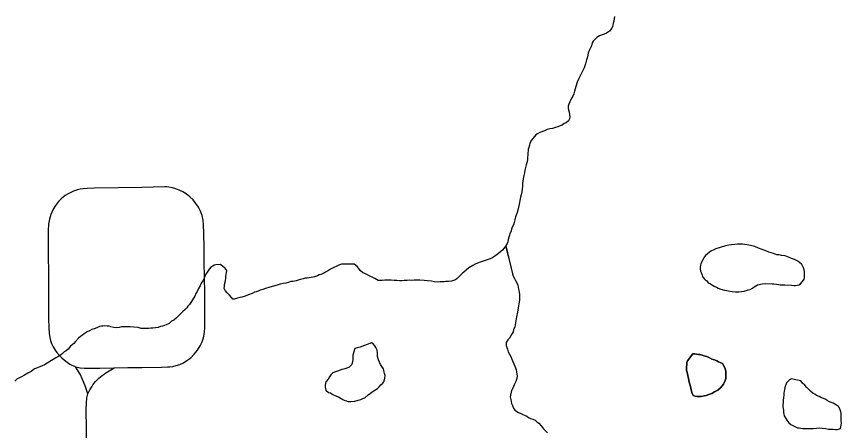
# Model space of a CAD drawing. Extents: x 103424 to 290657, y 38711 to 110967.
# Drawn here: x 214248.4707 to 214248.963, y 40210.1388 to 40210.386 of the extents above; entities that cross this region are included whole.
import ezdxf

# ---------------------------------------------------------------- set-up
doc = ezdxf.new("R2010")
doc.units = 0
for name, color, linetype in [('GM_X_Minor_Lake', 7, 'Continuous'), ('GM_X_Minor_River', 7, 'Continuous'), ('GM_X_Township_Road', 7, 'Continuous')]:
    doc.layers.add(name, color=color, linetype=linetype)

msp = doc.modelspace()

# ---------------------------------------------------------------- linework, layer by layer
at = {"layer": 'GM_X_Minor_Lake'}
for points in [[(214248.88186, 40210.2286), (214248.88252, 40210.22817), (214248.88349, 40210.22705), (214248.88483, 40210.22631), (214248.88599, 40210.22557), (214248.88694, 40210.22501), (214248.88828, 40210.22427), (214248.88943, 40210.22372), (214248.89096, 40210.22318), (214248.89306, 40210.22264), (214248.89554, 40210.22211), (214248.89782, 40210.22177), (214248.89972, 40210.22161), (214248.90162, 40210.22164), (214248.90484, 40210.22207), (214248.9073, 40210.22269), (214248.90844, 40210.22289), (214248.90976, 40210.22368), (214248.91088, 40210.22464), (214248.91276, 40210.22582), (214248.9156, 40210.22643), (214248.91769, 40210.22647), (214248.92149, 40210.22634), (214248.92262, 40210.22636), (214248.92415, 40210.22619), (214248.92529, 40210.22602), (214248.92643, 40210.22585), (214248.92814, 40210.22569), (214248.92909, 40210.2257), (214248.93308, 40210.22558), (214248.93461, 40210.22541), (214248.93555, 40210.22543), (214248.93745, 40210.22584), (214248.93839, 40210.22643), (214248.93969, 40210.22778), (214248.94062, 40210.22913), (214248.94079, 40210.23008), (214248.94096, 40210.23122), (214248.94095, 40210.23236), (214248.94092, 40210.23369), (214248.94051, 40210.23559), (214248.93992, 40210.23672), (214248.93933, 40210.23785), (214248.9376, 40210.23934), (214248.93645, 40210.24009), (214248.93492, 40210.24082), (214248.9332, 40210.24155), (214248.93128, 40210.24228), (214248.92937, 40210.24301), (214248.92709, 40210.24335), (214248.92575, 40210.24371), (214248.92442, 40210.24369), (214248.92328, 40210.24405), (214248.92232, 40210.24442), (214248.92099, 40210.24477), (214248.91965, 40210.24532), (214248.91774, 40210.24605), (214248.91564, 40210.24678), (214248.91353, 40210.24769), (214248.91124, 40210.24861), (214248.90857, 40210.24932), (214248.90666, 40210.24967), (214248.90514, 40210.24984), (214248.90381, 40210.25001), (214248.90248, 40210.24999), (214248.90096, 40210.24996), (214248.89925, 40210.24993), (214248.89735, 40210.24971), (214248.89565, 40210.24949), (214248.89376, 40210.24908), (214248.8879, 40210.24727), (214248.88677, 40210.24669), (214248.88507, 40210.2459), (214248.88395, 40210.24512), (214248.88301, 40210.24434), (214248.88189, 40210.24318), (214248.88096, 40210.24222), (214248.88041, 40210.24107), (214248.87967, 40210.23972), (214248.87912, 40210.23838), (214248.87876, 40210.23743), (214248.87859, 40210.23628), (214248.8786, 40210.23533), (214248.87882, 40210.23401), (214248.87921, 40210.23306), (214248.87981, 40210.23155), (214248.88001, 40210.23079)], [(214248.88001, 40210.23079), (214248.88021, 40210.23042), (214248.88137, 40210.22891), (214248.88186, 40210.2286)], [(214248.6826, 40210.19105), (214248.6758, 40210.18847), (214248.67486, 40210.18826), (214248.67391, 40210.18806), (214248.67259, 40210.18766), (214248.67132, 40210.18383), (214248.67135, 40210.18231), (214248.67137, 40210.18098), (214248.6712, 40210.18003), (214248.67102, 40210.17907), (214248.67066, 40210.17793), (214248.66916, 40210.17657), (214248.66785, 40210.17598), (214248.66671, 40210.17558), (214248.66577, 40210.17538), (214248.66482, 40210.17517), (214248.66218, 40210.17418), (214248.66105, 40210.17378), (214248.65954, 40210.17318), (214248.65823, 40210.17202), (214248.65749, 40210.17087), (214248.65675, 40210.16952), (214248.65526, 40210.16779), (214248.65491, 40210.16588), (214248.65493, 40210.16474), (214248.65513, 40210.16379), (214248.65534, 40210.16285), (214248.65688, 40210.16154), (214248.65803, 40210.16118), (214248.65899, 40210.16043), (214248.66033, 40210.15989), (214248.66167, 40210.15934), (214248.66282, 40210.15879), (214248.66435, 40210.15786), (214248.6655, 40210.15731)], [(214248.6826, 40210.19105), (214248.6758, 40210.18847), (214248.67486, 40210.18826), (214248.67391, 40210.18806), (214248.67259, 40210.18766), (214248.67132, 40210.18383), (214248.67135, 40210.18231), (214248.67137, 40210.18098), (214248.6712, 40210.18003), (214248.67102, 40210.17907), (214248.67066, 40210.17793), (214248.66916, 40210.17657), (214248.66785, 40210.17598), (214248.66671, 40210.17558), (214248.66577, 40210.17538), (214248.66482, 40210.17517), (214248.66218, 40210.17418), (214248.66105, 40210.17378), (214248.65954, 40210.17318), (214248.65823, 40210.17202), (214248.65749, 40210.17087), (214248.65675, 40210.16952), (214248.65526, 40210.16779), (214248.65491, 40210.16588), (214248.65493, 40210.16474), (214248.65513, 40210.16379), (214248.65534, 40210.16285), (214248.65688, 40210.16154), (214248.65803, 40210.16118), (214248.65899, 40210.16043), (214248.66033, 40210.15989), (214248.66167, 40210.15934), (214248.66282, 40210.15879), (214248.66435, 40210.15786), (214248.6655, 40210.15731), (214248.66665, 40210.15676), (214248.6676, 40210.15639), (214248.66856, 40210.15603), (214248.67027, 40210.15606), (214248.67254, 40210.15628), (214248.67462, 40210.15689), (214248.67613, 40210.15729), (214248.67745, 40210.15789), (214248.67859, 40210.15828), (214248.68065, 40210.16003), (214248.68421, 40210.16256), (214248.68515, 40210.16334), (214248.68609, 40210.16392), (214248.68702, 40210.16489), (214248.68814, 40210.16605), (214248.68908, 40210.16682), (214248.68982, 40210.16778), (214248.69054, 40210.17008), (214248.69071, 40210.1716), (214248.69031, 40210.17274), (214248.6901, 40210.17368), (214248.68969, 40210.17558), (214248.68872, 40210.17708), (214248.68794, 40210.17821), (214248.68735, 40210.17953), (214248.68675, 40210.18104), (214248.68615, 40210.18293), (214248.68613, 40210.18389), (214248.68611, 40210.18522), (214248.6859, 40210.18673), (214248.68511, 40210.18824), (214248.68452, 40210.18937), (214248.68355, 40210.1905), (214248.6826, 40210.19105)], [(214248.6655, 40210.15731), (214248.66665, 40210.15676), (214248.6676, 40210.15639), (214248.66856, 40210.15603), (214248.67027, 40210.15606), (214248.67254, 40210.15628), (214248.67462, 40210.15689), (214248.67613, 40210.15729), (214248.67745, 40210.15789), (214248.67859, 40210.15828), (214248.68065, 40210.16003), (214248.68421, 40210.16256), (214248.68515, 40210.16334), (214248.68609, 40210.16392), (214248.68702, 40210.16489), (214248.68814, 40210.16605), (214248.68908, 40210.16682), (214248.68982, 40210.16778), (214248.69054, 40210.17008), (214248.69071, 40210.1716), (214248.69031, 40210.17274), (214248.6901, 40210.17368), (214248.68969, 40210.17558), (214248.68872, 40210.17708), (214248.68794, 40210.17821), (214248.68735, 40210.17953), (214248.68675, 40210.18104), (214248.68615, 40210.18293), (214248.68613, 40210.18389), (214248.68611, 40210.18522), (214248.6859, 40210.18673), (214248.68511, 40210.18824), (214248.68452, 40210.18937), (214248.68355, 40210.1905), (214248.6826, 40210.19105)], [(214248.87417, 40210.1845), (214248.87528, 40210.18451), (214248.87642, 40210.18434), (214248.87756, 40210.18417), (214248.87851, 40210.18419), (214248.88309, 40210.18274), (214248.88424, 40210.18219), (214248.88558, 40210.18145), (214248.88711, 40210.18091), (214248.88864, 40210.18036), (214248.8896, 40210.17981), (214248.89056, 40210.17944), (214248.8919, 40210.1787), (214248.89288, 40210.17701), (214248.89347, 40210.17569), (214248.89387, 40210.17417), (214248.8939, 40210.17265), (214248.89393, 40210.17094), (214248.89395, 40210.1698), (214248.89358, 40210.16865), (214248.89304, 40210.16731), (214248.89248, 40210.16635), (214248.89174, 40210.16539), (214248.89081, 40210.16423), (214248.88912, 40210.16288), (214248.88724, 40210.16189), (214248.88555, 40210.16092), (214248.88385, 40210.16032), (214248.88215, 40210.15972), (214248.88101, 40210.15951), (214248.87931, 40210.1591), (214248.87817, 40210.15908), (214248.87684, 40210.15906), (214248.8757, 40210.15923), (214248.87437, 40210.15959), (214248.87357, 40210.16148), (214248.87315, 40210.16414), (214248.87274, 40210.16584), (214248.87214, 40210.16773), (214248.87172, 40210.16982), (214248.87131, 40210.17171), (214248.8705, 40210.17493), (214248.87048, 40210.17588), (214248.87047, 40210.17683), (214248.87064, 40210.17797), (214248.87062, 40210.1793), (214248.87098, 40210.18045), (214248.87417, 40210.1845)], [(214248.87417, 40210.1845), (214248.87098, 40210.18045), (214248.87062, 40210.1793), (214248.87064, 40210.17797), (214248.87047, 40210.17683), (214248.87048, 40210.17588), (214248.8705, 40210.17493), (214248.87131, 40210.17171), (214248.87172, 40210.16982), (214248.87214, 40210.16773), (214248.87274, 40210.16584), (214248.87315, 40210.16414), (214248.87357, 40210.16148), (214248.87437, 40210.15959), (214248.8757, 40210.15923), (214248.87684, 40210.15906), (214248.87817, 40210.15908), (214248.87931, 40210.1591), (214248.88101, 40210.15951), (214248.88215, 40210.15972), (214248.88385, 40210.16032), (214248.88555, 40210.16092), (214248.88724, 40210.16189), (214248.88912, 40210.16288), (214248.89081, 40210.16423)], [(214248.89081, 40210.16423), (214248.89174, 40210.16539), (214248.89248, 40210.16635), (214248.89304, 40210.16731), (214248.89358, 40210.16865), (214248.89395, 40210.1698), (214248.89393, 40210.17094), (214248.8939, 40210.17265), (214248.89387, 40210.17417), (214248.89347, 40210.17569), (214248.89288, 40210.17701), (214248.8919, 40210.1787), (214248.89056, 40210.17944), (214248.8896, 40210.17981), (214248.88864, 40210.18036), (214248.88711, 40210.18091), (214248.88558, 40210.18145), (214248.88424, 40210.18219), (214248.88309, 40210.18274), (214248.87851, 40210.18419), (214248.87756, 40210.18417), (214248.87642, 40210.18434), (214248.87528, 40210.18451), (214248.87417, 40210.1845)], [(214248.93307, 40210.16968), (214248.93194, 40210.16909), (214248.93007, 40210.16716), (214248.92917, 40210.16448), (214248.929, 40210.16315), (214248.92883, 40210.1622), (214248.92847, 40210.16105), (214248.92849, 40210.15972), (214248.92832, 40210.15839), (214248.92816, 40210.15667), (214248.92818, 40210.15534), (214248.92801, 40210.1542), (214248.92804, 40210.15268), (214248.92826, 40210.15097), (214248.92828, 40210.14945), (214248.92869, 40210.14755), (214248.92967, 40210.14586), (214248.93026, 40210.14492), (214248.93161, 40210.14342), (214248.93277, 40210.1423), (214248.9343, 40210.14156), (214248.93583, 40210.14083), (214248.93679, 40210.14046), (214248.93774, 40210.14029), (214248.93869, 40210.14011), (214248.93984, 40210.13994), (214248.94116, 40210.13996), (214248.94306, 40210.13999), (214248.94458, 40210.14002), (214248.9461, 40210.14004), (214248.948, 40210.14026), (214248.9497, 40210.14029), (214248.95142, 40210.14013), (214248.95332, 40210.13997), (214248.95522, 40210.13962), (214248.95788, 40210.13948), (214248.95941, 40210.13931), (214248.96055, 40210.13933), (214248.96244, 40210.13993), (214248.96278, 40210.14203), (214248.96295, 40210.14317), (214248.96273, 40210.14469), (214248.96271, 40210.14602), (214248.96269, 40210.14754), (214248.96266, 40210.14887), (214248.96246, 40210.15001), (214248.96205, 40210.15171), (214248.96108, 40210.15303), (214248.95992, 40210.15396), (214248.95896, 40210.15451), (214248.958, 40210.15507), (214248.95705, 40210.15543), (214248.95571, 40210.15598), (214248.95437, 40210.15672), (214248.95322, 40210.15746), (214248.95226, 40210.15783), (214248.95054, 40210.15856), (214248.94958, 40210.15911), (214248.94805, 40210.15966), (214248.94709, 40210.1604), (214248.94613, 40210.16096), (214248.9444, 40210.16226), (214248.94343, 40210.1632), (214248.94227, 40210.16451), (214248.94111, 40210.16582), (214248.93976, 40210.16713), (214248.9386, 40210.16844), (214248.93576, 40210.16908)], [(214248.93576, 40210.16908), (214248.93307, 40210.16968)]]:
    msp.add_lwpolyline(points, dxfattribs=at)
at = {"layer": 'GM_X_Minor_River'}
for points in [[(214248.82746, 40210.38603), (214248.8273, 40210.38451), (214248.82713, 40210.38317), (214248.82677, 40210.38203), (214248.8266, 40210.38088), (214248.82624, 40210.37993), (214248.82587, 40210.37897), (214248.82457, 40210.37724), (214248.82269, 40210.37607), (214248.82137, 40210.37547), (214248.82024, 40210.37507), (214248.81854, 40210.37448), (214248.81704, 40210.3735), (214248.81554, 40210.37215), (214248.8148, 40210.37118), (214248.81424, 40210.37022), (214248.8137, 40210.3685), (214248.81297, 40210.36697), (214248.81242, 40210.36563), (214248.81188, 40210.3641), (214248.81134, 40210.362), (214248.81081, 40210.36009), (214248.81027, 40210.3578), (214248.80936, 40210.35531), (214248.80826, 40210.35301), (214248.80716, 40210.3509), (214248.80624, 40210.34899), (214248.80533, 40210.34669), (214248.80442, 40210.3442), (214248.80407, 40210.34287), (214248.80371, 40210.34134), (214248.80317, 40210.33981), (214248.80262, 40210.33847), (214248.80207, 40210.33751), (214248.80133, 40210.33598), (214248.80097, 40210.33502), (214248.80023, 40210.33368), (214248.79987, 40210.33253), (214248.79989, 40210.3312)], [(214248.79989, 40210.3312), (214248.8001, 40210.33025), (214248.8005, 40210.32893), (214248.80093, 40210.32608), (214248.80076, 40210.32494), (214248.80002, 40210.3236), (214248.79871, 40210.32244), (214248.79758, 40210.32204), (214248.79627, 40210.32106), (214248.79513, 40210.32067), (214248.79381, 40210.32007), (214248.7923, 40210.31967), (214248.7906, 40210.31907), (214248.7889, 40210.31885), (214248.78738, 40210.31845), (214248.78569, 40210.31766), (214248.78304, 40210.31666), (214248.78154, 40210.31588), (214248.7806, 40210.31529), (214248.77986, 40210.31433), (214248.77874, 40210.31317), (214248.77799, 40210.31221), (214248.77707, 40210.31029), (214248.77671, 40210.30915), (214248.77636, 40210.30781), (214248.77599, 40210.30685), (214248.77601, 40210.30571), (214248.77584, 40210.30457), (214248.77586, 40210.30324), (214248.7757, 40210.3019), (214248.77553, 40210.30038), (214248.77518, 40210.29866), (214248.77482, 40210.29733), (214248.77447, 40210.2958), (214248.77411, 40210.29427), (214248.77376, 40210.29256), (214248.77341, 40210.29103), (214248.77306, 40210.28912), (214248.7729, 40210.2876), (214248.77273, 40210.28626), (214248.77257, 40210.28455), (214248.7724, 40210.28303), (214248.77224, 40210.28131), (214248.77189, 40210.2796), (214248.77135, 40210.27807), (214248.77117, 40210.27711), (214248.771, 40210.27616), (214248.77083, 40210.27502), (214248.77066, 40210.27387), (214248.76977, 40210.27025), (214248.76941, 40210.26891), (214248.76887, 40210.26738), (214248.7685, 40210.26642), (214248.76797, 40210.26451), (214248.76761, 40210.26299), (214248.76725, 40210.26165), (214248.76652, 40210.26011), (214248.76616, 40210.25897), (214248.7658, 40210.25801), (214248.76506, 40210.25629), (214248.76489, 40210.25534), (214248.76453, 40210.25419), (214248.76417, 40210.25285), (214248.76381, 40210.25151), (214248.76345, 40210.25037), (214248.76253, 40210.24883), (214248.76086, 40210.24671), (214248.75973, 40210.24574), (214248.75861, 40210.24458), (214248.75749, 40210.24381), (214248.75617, 40210.24283), (214248.75429, 40210.24166), (214248.75279, 40210.24107), (214248.7509, 40210.24047), (214248.7492, 40210.23987), (214248.74731, 40210.23927), (214248.74486, 40210.23827), (214248.74297, 40210.23729), (214248.74053, 40210.23592), (214248.73903, 40210.23457), (214248.73772, 40210.23341), (214248.7366, 40210.23244), (214248.73566, 40210.23147), (214248.73361, 40210.22953), (214248.73267, 40210.22876), (214248.73022, 40210.22796), (214248.72851, 40210.22774), (214248.72699, 40210.22771), (214248.72585, 40210.22751), (214248.72491, 40210.22749), (214248.72358, 40210.22747), (214248.72187, 40210.22744), (214248.72016, 40210.2276), (214248.71825, 40210.22795), (214248.71597, 40210.2281), (214248.71388, 40210.22826), (214248.7114, 40210.2286), (214248.70969, 40210.22857), (214248.70799, 40210.22854), (214248.70647, 40210.22833), (214248.70514, 40210.2285)], [(214248.76616, 40210.23596), (214248.76265, 40210.24903), (214248.76661, 40210.23236), (214248.76701, 40210.23084), (214248.76779, 40210.22952), (214248.76838, 40210.22839), (214248.76936, 40210.22651), (214248.76976, 40210.22556), (214248.76997, 40210.22443), (214248.77018, 40210.2231), (214248.77058, 40210.22159), (214248.7708, 40210.21988), (214248.77083, 40210.21817), (214248.77086, 40210.21665), (214248.77052, 40210.21436), (214248.76998, 40210.21207), (214248.76965, 40210.2094), (214248.76912, 40210.20673), (214248.76842, 40210.20311), (214248.76809, 40210.20063), (214248.76735, 40210.19891), (214248.76699, 40210.19776), (214248.76644, 40210.19661), (214248.76571, 40210.19527), (214248.76478, 40210.19392), (214248.76385, 40210.19296), (214248.76292, 40210.19142), (214248.76295, 40210.18952), (214248.76335, 40210.18838), (214248.76375, 40210.18725), (214248.76416, 40210.18573), (214248.76494, 40210.18442), (214248.76572, 40210.18291), (214248.76632, 40210.1814), (214248.76691, 40210.17989), (214248.76751, 40210.17857), (214248.7681, 40210.17724), (214248.7685, 40210.17611), (214248.7689, 40210.17498), (214248.7691, 40210.17384), (214248.76932, 40210.17251), (214248.76953, 40210.17118), (214248.76917, 40210.16985), (214248.76863, 40210.16813), (214248.76772, 40210.16602), (214248.7668, 40210.1641), (214248.76606, 40210.16257), (214248.76537, 40210.15895), (214248.76558, 40210.15724), (214248.76579, 40210.1561), (214248.766, 40210.15496), (214248.76659, 40210.15364), (214248.76719, 40210.15213), (214248.76797, 40210.151), (214248.77027, 40210.14952), (214248.77161, 40210.14897), (214248.77276, 40210.14842), (214248.77391, 40210.14787), (214248.77525, 40210.14732), (214248.77621, 40210.14658), (214248.77736, 40210.14602), (214248.7787, 40210.14548), (214248.78022, 40210.14493), (214248.78119, 40210.144), (214248.78234, 40210.14325), (214248.7837, 40210.14156), (214248.78447, 40210.14063), (214248.78525, 40210.13969), (214248.78757, 40210.13744)], [(214248.70514, 40210.2285), (214248.70381, 40210.22829), (214248.7021, 40210.22826), (214248.70058, 40210.22823), (214248.69926, 40210.22821), (214248.69773, 40210.22838), (214248.69603, 40210.22835), (214248.69431, 40210.22851), (214248.69222, 40210.22848), (214248.69052, 40210.22845), (214248.68881, 40210.22842), (214248.68748, 40210.2284), (214248.68653, 40210.22838), (214248.68461, 40210.22949), (214248.68327, 40210.23023), (214248.68155, 40210.23096), (214248.68021, 40210.2317), (214248.67848, 40210.23243), (214248.67734, 40210.23299), (214248.67579, 40210.23429), (214248.67501, 40210.23561), (214248.67404, 40210.23673), (214248.67212, 40210.23803), (214248.66813, 40210.23816), (214248.66699, 40210.23814), (214248.66585, 40210.23812), (214248.66472, 40210.2381), (214248.66339, 40210.2377), (214248.66189, 40210.23691), (214248.66, 40210.23612), (214248.65812, 40210.23514), (214248.6568, 40210.23436), (214248.65511, 40210.23338), (214248.65417, 40210.2328), (214248.65323, 40210.2324), (214248.65228, 40210.232), (214248.65134, 40210.2318), (214248.6504, 40210.23121), (214248.64851, 40210.23061), (214248.64662, 40210.2302), (214248.64529, 40210.22999), (214248.64415, 40210.22978), (214248.64301, 40210.22976), (214248.64169, 40210.22936), (214248.63942, 40210.22875), (214248.63753, 40210.22815), (214248.63564, 40210.22774), (214248.6345, 40210.22772), (214248.63337, 40210.22732), (214248.63148, 40210.22672), (214248.62978, 40210.2265), (214248.62807, 40210.22609), (214248.62618, 40210.22549), (214248.62411, 40210.22489), (214248.62184, 40210.22428), (214248.61938, 40210.22348), (214248.61768, 40210.22288), (214248.61617, 40210.22248), (214248.61485, 40210.22207), (214248.61371, 40210.22167), (214248.61277, 40210.22128), (214248.61126, 40210.22068), (214248.60919, 40210.2197), (214248.60711, 40210.21891), (214248.60522, 40210.2183), (214248.60409, 40210.2181), (214248.60257, 40210.21788), (214248.60068, 40210.21728), (214248.59973, 40210.21726), (214248.59896, 40210.2182), (214248.5978, 40210.21951), (214248.59644, 40210.22101), (214248.59528, 40210.22232), (214248.59469, 40210.22364), (214248.59486, 40210.22498), (214248.59484, 40210.22593), (214248.5952, 40210.22727), (214248.59537, 40210.22841), (214248.59554, 40210.22955), (214248.59571, 40210.23051), (214248.59588, 40210.23203), (214248.59605, 40210.23298), (214248.59622, 40210.23432), (214248.59506, 40210.23582), (214248.59409, 40210.23656), (214248.59236, 40210.23787), (214248.58971, 40210.23763), (214248.58876, 40210.23743), (214248.58782, 40210.23684), (214248.58688, 40210.23645), (214248.58576, 40210.2351), (214248.58483, 40210.23394), (214248.58409, 40210.23279), (214248.58336, 40210.23125), (214248.58262, 40210.22972), (214248.58189, 40210.22819), (214248.58096, 40210.22684), (214248.58023, 40210.22512), (214248.57931, 40210.22358), (214248.57858, 40210.22186), (214248.57784, 40210.22052)], [(214248.57784, 40210.22052), (214248.57711, 40210.21898), (214248.57637, 40210.21783), (214248.57581, 40210.21687), (214248.57507, 40210.21572), (214248.57396, 40210.21399), (214248.57303, 40210.21302), (214248.57228, 40210.21206), (214248.57135, 40210.21109), (214248.57004, 40210.20974), (214248.56892, 40210.20877), (214248.5678, 40210.20761), (214248.56612, 40210.20607), (214248.56462, 40210.20471), (214248.5633, 40210.20412), (214248.5618, 40210.20276), (214248.56011, 40210.20197), (214248.55898, 40210.20157), (214248.55784, 40210.20117), (214248.55671, 40210.20078), (214248.5552, 40210.20037), (214248.55368, 40210.20016), (214248.55217, 40210.19994), (214248.55084, 40210.19992), (214248.54951, 40210.19971), (214248.54818, 40210.19969), (214248.54628, 40210.19966), (214248.54515, 40210.19964), (214248.54324, 40210.20018), (214248.54076, 40210.20052), (214248.53848, 40210.20067), (214248.53658, 40210.20064), (214248.53544, 40210.20062), (214248.53449, 40210.2006), (214248.53335, 40210.20058), (214248.53203, 40210.20018), (214248.53051, 40210.20016), (214248.5288, 40210.20032), (214248.52709, 40210.20067), (214248.52594, 40210.20103), (214248.5248, 40210.20101), (214248.52328, 40210.20137), (214248.52233, 40210.20116), (214248.52138, 40210.20115), (214248.52024, 40210.20094), (214248.51911, 40210.20035), (214248.51761, 40210.19976), (214248.51572, 40210.19915), (214248.51421, 40210.19837), (214248.51289, 40210.19778), (214248.5112, 40210.19642), (214248.51008, 40210.19564), (214248.50895, 40210.19486), (214248.50783, 40210.19389), (214248.50596, 40210.19196), (214248.50503, 40210.1908), (214248.50391, 40210.18984), (214248.50297, 40210.18906), (214248.50148, 40210.18732), (214248.50036, 40210.18635), (214248.49923, 40210.18577), (214248.49773, 40210.18441), (214248.49661, 40210.18363), (214248.49548, 40210.18285), (214248.49416, 40210.18207), (214248.48739, 40210.17797), (214248.48476, 40210.17678), (214248.48268, 40210.17599), (214248.48155, 40210.17559), (214248.47948, 40210.17403), (214248.4776, 40210.17305), (214248.47553, 40210.17188), (214248.47327, 40210.1707), (214248.47214, 40210.17011), (214248.4712, 40210.16953), (214248.46971, 40210.16817)]]:
    msp.add_lwpolyline(points, dxfattribs=at)
at = {"layer": 'GM_X_Township_Road'}
for points in [[(214248.52895, 40210.17617), (214248.5372, 40210.1763), (214248.54544, 40210.17642), (214248.55733, 40210.17653), (214248.56089, 40210.1767), (214248.56221, 40210.17684), (214248.56394, 40210.17708), (214248.56606, 40210.17749), (214248.56814, 40210.17819), (214248.57036, 40210.17921), (214248.5724, 40210.1805), (214248.57471, 40210.18221), (214248.57679, 40210.18429), (214248.57882, 40210.18683), (214248.58031, 40210.18924), (214248.58146, 40210.19174), (214248.58239, 40210.19405), (214248.58294, 40210.19724), (214248.58312, 40210.20047), (214248.5832, 40210.2054), (214248.58302, 40210.22093), (214248.58291, 40210.23014), (214248.5828, 40210.23935), (214248.58267, 40210.24802), (214248.58255, 40210.25669), (214248.5824, 40210.26164), (214248.58212, 40210.26437), (214248.58148, 40210.2671), (214248.58055, 40210.26978), (214248.5794, 40210.27209), (214248.57782, 40210.27435), (214248.57611, 40210.27653), (214248.57417, 40210.27833), (214248.57204, 40210.28), (214248.56992, 40210.28134), (214248.5677, 40210.28235), (214248.5658, 40210.28314), (214248.56386, 40210.28365), (214248.56167, 40210.28403), (214248.56035, 40210.28418), (214248.559, 40210.28426), (214248.54549, 40210.28396), (214248.53137, 40210.28369), (214248.51725, 40210.28341), (214248.513, 40210.28329), (214248.51053, 40210.2831), (214248.50874, 40210.28285), (214248.50719, 40210.28241), (214248.50593, 40210.28205), (214248.50468, 40210.28162), (214248.50347, 40210.28113), (214248.50228, 40210.28057), (214248.50112, 40210.27994), (214248.49986, 40210.27904), (214248.49859, 40210.27813), (214248.4974, 40210.27718), (214248.49587, 40210.27553), (214248.49402, 40210.27322), (214248.49259, 40210.27086), (214248.49125, 40210.26783), (214248.49038, 40210.26492), (214248.48982, 40210.26189), (214248.48963, 40210.25795), (214248.48972, 40210.24241), (214248.48977, 40210.23369), (214248.48982, 40210.22496), (214248.48985, 40210.21544), (214248.48989, 40210.20591), (214248.49, 40210.19981), (214248.4902, 40210.19685), (214248.49056, 40210.19438), (214248.49103, 40210.19258), (214248.49167, 40210.19065), (214248.49262, 40210.18866), (214248.49372, 40210.18684), (214248.4949, 40210.18527), (214248.49635, 40210.1836), (214248.49779, 40210.1822), (214248.49931, 40210.18082), (214248.50093, 40210.17951), (214248.50258, 40210.17848), (214248.50601, 40210.17676), (214248.5088, 40210.17621), (214248.51135, 40210.17603), (214248.51379, 40210.17594), (214248.52041, 40210.17604), (214248.52895, 40210.17617)], [(214248.51334, 40210.08179), (214248.51312, 40210.09733), (214248.51291, 40210.11286), (214248.5127, 40210.1284), (214248.51255, 40210.13986), (214248.51239, 40210.15133), (214248.51257, 40210.15501), (214248.51281, 40210.15829), (214248.51324, 40210.1606), (214248.51178, 40210.16546), (214248.5102, 40210.16929), (214248.50874, 40210.17251), (214248.50601, 40210.17676)], [(214248.51324, 40210.1606), (214248.51451, 40210.16303), (214248.51563, 40210.16488), (214248.51637, 40210.166), (214248.51715, 40210.16707), (214248.51798, 40210.1681), (214248.51888, 40210.16908), (214248.51983, 40210.17), (214248.52083, 40210.17087), (214248.52189, 40210.17169), (214248.52298, 40210.17245), (214248.52412, 40210.17314), (214248.52895, 40210.17617)]]:
    msp.add_lwpolyline(points, dxfattribs=at)

doc.saveas('drawing.dxf')
